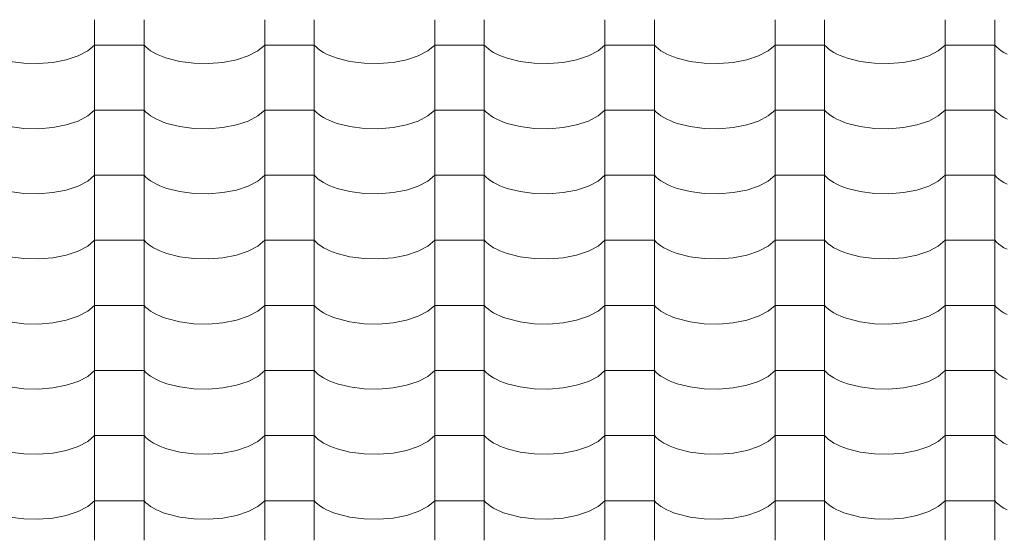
# Model space of a CAD drawing. Header units: millimetres. Extents: x -36478 to 31050, y -14815 to 11827.
# Tile 315 of 656: x -14329 to -13374, y 9924 to 10428. Entities that reach past the tile are written whole.
import ezdxf

# ---------------------------------------------------------------- set-up
doc = ezdxf.new("R2010")
doc.units = ezdxf.units.MM
doc.header["$MEASUREMENT"] = 0
doc.layers.add('Nové_Výplně - Povrchové', color=7, linetype='Continuous')

# ---------------------------------------------------------------- blocks, each defined once
blk = doc.blocks.new('*X13')
at = {"layer": 'Nové_Výplně - Povrchové', "color": 21, "linetype": 'Continuous', "lineweight": 20, "true_color": 0xffaaaa}
for p, q in [((-14256.72, 10428.17), (-14256.72, 10365.3)), ((-14208.69, 10428.17), (-14208.69, 10365.3)), ((-14091.72, 10428.17), (-14091.72, 10365.3)), ((-14043.69, 10428.17), (-14043.69, 10365.3)), ((-13926.72, 10428.17), (-13926.72, 10365.3)), ((-13878.69, 10428.17), (-13878.69, 10365.3)), ((-13761.72, 10428.17), (-13761.72, 10365.3)), ((-13713.69, 10428.17), (-13713.69, 10365.3)), ((-13596.72, 10428.17), (-13596.72, 10365.3)), ((-13548.69, 10428.17), (-13548.69, 10365.3)), ((-13431.72, 10428.17), (-13431.72, 10365.3)), ((-13383.69, 10428.17), (-13383.69, 10365.3)), ((-14263.39, 10397.95), (-14256.72, 10403.64)), ((-14232.71, 10403.64), (-14256.72, 10403.64)), ((-14208.69, 10403.64), (-14232.71, 10403.64)), ((-14208.69, 10403.64), (-14206.86, 10401.75)), ((-14206.86, 10401.75), (-14204.74, 10399.92)), ((-14098.39, 10397.95), (-14091.72, 10403.64)), ((-14067.71, 10403.64), (-14091.72, 10403.64)), ((-14043.69, 10403.64), (-14067.71, 10403.64)), ((-14043.69, 10403.64), (-14041.86, 10401.75)), ((-14041.86, 10401.75), (-14039.74, 10399.92)), ((-13933.39, 10397.95), (-13926.72, 10403.64)), ((-13902.71, 10403.64), (-13926.72, 10403.64)), ((-13878.69, 10403.64), (-13902.71, 10403.64)), ((-13878.69, 10403.64), (-13876.86, 10401.75)), ((-13876.86, 10401.75), (-13874.74, 10399.92)), ((-13768.39, 10397.95), (-13761.72, 10403.64)), ((-13737.71, 10403.64), (-13761.72, 10403.64)), ((-13713.69, 10403.64), (-13737.71, 10403.64)), ((-13713.69, 10403.64), (-13711.86, 10401.75)), ((-13711.86, 10401.75), (-13709.74, 10399.92)), ((-13603.39, 10397.95), (-13596.72, 10403.64)), ((-13572.71, 10403.64), (-13596.72, 10403.64)), ((-13548.69, 10403.64), (-13572.71, 10403.64)), ((-13548.69, 10403.64), (-13546.86, 10401.75)), ((-13546.86, 10401.75), (-13544.74, 10399.92)), ((-13438.39, 10397.95), (-13431.72, 10403.64)), ((-13407.71, 10403.64), (-13431.72, 10403.64)), ((-13383.69, 10403.64), (-13407.71, 10403.64)), ((-13383.69, 10403.64), (-13381.86, 10401.75)), ((-13381.86, 10401.75), (-13379.74, 10399.92)), ((-14284.18, 10389.29), (-14272.7, 10393.09)), ((-14272.7, 10393.09), (-14263.39, 10397.95)), ((-14204.74, 10399.92), (-14202.34, 10398.16)), ((-14202.34, 10398.16), (-14199.65, 10396.49)), ((-14199.65, 10396.49), (-14196.71, 10394.91)), ((-14196.71, 10394.91), (-14193.53, 10393.43)), ((-14193.53, 10393.43), (-14190.12, 10392.06)), ((-14190.12, 10392.06), (-14186.5, 10390.81)), ((-14186.5, 10390.81), (-14174.05, 10387.71)), ((-14119.18, 10389.29), (-14107.7, 10393.09)), ((-14107.7, 10393.09), (-14098.39, 10397.95)), ((-14039.74, 10399.92), (-14037.34, 10398.16)), ((-14037.34, 10398.16), (-14034.65, 10396.49)), ((-14034.65, 10396.49), (-14031.71, 10394.91)), ((-14031.71, 10394.91), (-14028.53, 10393.43)), ((-14028.53, 10393.43), (-14025.12, 10392.06)), ((-14025.12, 10392.06), (-14021.5, 10390.81)), ((-14021.5, 10390.81), (-14009.05, 10387.71)), ((-13954.18, 10389.29), (-13942.7, 10393.09)), ((-13942.7, 10393.09), (-13933.39, 10397.95)), ((-13874.74, 10399.92), (-13872.34, 10398.16)), ((-13872.34, 10398.16), (-13869.65, 10396.49)), ((-13869.65, 10396.49), (-13866.71, 10394.91)), ((-13866.71, 10394.91), (-13863.53, 10393.43)), ((-13863.53, 10393.43), (-13860.12, 10392.06)), ((-13860.12, 10392.06), (-13856.5, 10390.81)), ((-13856.5, 10390.81), (-13844.05, 10387.71)), ((-13789.18, 10389.29), (-13777.7, 10393.09)), ((-13777.7, 10393.09), (-13768.39, 10397.95)), ((-13709.74, 10399.92), (-13707.34, 10398.16)), ((-13707.34, 10398.16), (-13704.65, 10396.49)), ((-13704.65, 10396.49), (-13701.71, 10394.91)), ((-13701.71, 10394.91), (-13698.53, 10393.43)), ((-13698.53, 10393.43), (-13695.12, 10392.06)), ((-13695.12, 10392.06), (-13691.5, 10390.81)), ((-13691.5, 10390.81), (-13679.05, 10387.71)), ((-13624.18, 10389.29), (-13612.7, 10393.09)), ((-13612.7, 10393.09), (-13603.39, 10397.95)), ((-13544.74, 10399.92), (-13542.34, 10398.16)), ((-13542.34, 10398.16), (-13539.65, 10396.49)), ((-13539.65, 10396.49), (-13536.71, 10394.91)), ((-13536.71, 10394.91), (-13533.53, 10393.43)), ((-13533.53, 10393.43), (-13530.12, 10392.06)), ((-13530.12, 10392.06), (-13526.5, 10390.81)), ((-13526.5, 10390.81), (-13514.05, 10387.71)), ((-13459.18, 10389.29), (-13447.7, 10393.09)), ((-13447.7, 10393.09), (-13438.39, 10397.95)), ((-13379.74, 10399.92), (-13377.34, 10398.16)), ((-13377.34, 10398.16), (-13374.65, 10396.49)), ((-13374.65, 10396.49), (-13371.71, 10394.91)), ((-14339.05, 10387.71), (-14325.39, 10385.95)), ((-14325.39, 10385.95), (-14311.21, 10385.63)), ((-14311.21, 10385.63), (-14297.24, 10386.77)), ((-14297.24, 10386.77), (-14284.18, 10389.29)), ((-14174.05, 10387.71), (-14160.39, 10385.95)), ((-14160.39, 10385.95), (-14146.21, 10385.63)), ((-14146.21, 10385.63), (-14132.24, 10386.77)), ((-14132.24, 10386.77), (-14119.18, 10389.29)), ((-14009.05, 10387.71), (-13995.39, 10385.95)), ((-13995.39, 10385.95), (-13981.21, 10385.63)), ((-13981.21, 10385.63), (-13967.24, 10386.77)), ((-13967.24, 10386.77), (-13954.18, 10389.29)), ((-13844.05, 10387.71), (-13830.39, 10385.95)), ((-13830.39, 10385.95), (-13816.21, 10385.63)), ((-13816.21, 10385.63), (-13802.24, 10386.77)), ((-13802.24, 10386.77), (-13789.18, 10389.29)), ((-13679.05, 10387.71), (-13665.39, 10385.95)), ((-13665.39, 10385.95), (-13651.21, 10385.63)), ((-13651.21, 10385.63), (-13637.24, 10386.77)), ((-13637.24, 10386.77), (-13624.18, 10389.29)), ((-13514.05, 10387.71), (-13500.39, 10385.95)), ((-13500.39, 10385.95), (-13486.21, 10385.63)), ((-13486.21, 10385.63), (-13472.24, 10386.77)), ((-13472.24, 10386.77), (-13459.18, 10389.29)), ((-14256.72, 10365.07), (-14256.72, 10302.19)), ((-14208.69, 10365.07), (-14208.69, 10302.19)), ((-14091.72, 10365.07), (-14091.72, 10302.19)), ((-14043.69, 10365.07), (-14043.69, 10302.19)), ((-13926.72, 10365.07), (-13926.72, 10302.19)), ((-13878.69, 10365.07), (-13878.69, 10302.19)), ((-13761.72, 10365.07), (-13761.72, 10302.19)), ((-13713.69, 10365.07), (-13713.69, 10302.19)), ((-13596.72, 10365.07), (-13596.72, 10302.19)), ((-13548.69, 10365.07), (-13548.69, 10302.19)), ((-13431.72, 10365.07), (-13431.72, 10302.19)), ((-13383.69, 10365.07), (-13383.69, 10302.19)), ((-14272.7, 10329.98), (-14263.39, 10334.85)), ((-14263.39, 10334.85), (-14256.72, 10340.54)), ((-14232.71, 10340.54), (-14256.72, 10340.54)), ((-14208.69, 10340.54), (-14232.71, 10340.54)), ((-14208.69, 10340.54), (-14206.86, 10338.64)), ((-14206.86, 10338.64), (-14204.74, 10336.81)), ((-14204.74, 10336.81), (-14202.34, 10335.06)), ((-14202.34, 10335.06), (-14199.65, 10333.39)), ((-14199.65, 10333.39), (-14196.71, 10331.81)), ((-14107.7, 10329.98), (-14098.39, 10334.85)), ((-14098.39, 10334.85), (-14091.72, 10340.54)), ((-14067.71, 10340.54), (-14091.72, 10340.54)), ((-14043.69, 10340.54), (-14067.71, 10340.54)), ((-14043.69, 10340.54), (-14041.86, 10338.64)), ((-14041.86, 10338.64), (-14039.74, 10336.81)), ((-14039.74, 10336.81), (-14037.34, 10335.06)), ((-14037.34, 10335.06), (-14034.65, 10333.39)), ((-14034.65, 10333.39), (-14031.71, 10331.81)), ((-13942.7, 10329.98), (-13933.39, 10334.85)), ((-13933.39, 10334.85), (-13926.72, 10340.54)), ((-13902.71, 10340.54), (-13926.72, 10340.54)), ((-13878.69, 10340.54), (-13902.71, 10340.54)), ((-13878.69, 10340.54), (-13876.86, 10338.64)), ((-13876.86, 10338.64), (-13874.74, 10336.81)), ((-13874.74, 10336.81), (-13872.34, 10335.06)), ((-13872.34, 10335.06), (-13869.65, 10333.39)), ((-13869.65, 10333.39), (-13866.71, 10331.81)), ((-13777.7, 10329.98), (-13768.39, 10334.85)), ((-13768.39, 10334.85), (-13761.72, 10340.54)), ((-13737.71, 10340.54), (-13761.72, 10340.54)), ((-13713.69, 10340.54), (-13737.71, 10340.54)), ((-13713.69, 10340.54), (-13711.86, 10338.64)), ((-13711.86, 10338.64), (-13709.74, 10336.81)), ((-13709.74, 10336.81), (-13707.34, 10335.06)), ((-13707.34, 10335.06), (-13704.65, 10333.39)), ((-13704.65, 10333.39), (-13701.71, 10331.81)), ((-13612.7, 10329.98), (-13603.39, 10334.85)), ((-13603.39, 10334.85), (-13596.72, 10340.54)), ((-13572.71, 10340.54), (-13596.72, 10340.54)), ((-13548.69, 10340.54), (-13572.71, 10340.54)), ((-13548.69, 10340.54), (-13546.86, 10338.64)), ((-13546.86, 10338.64), (-13544.74, 10336.81)), ((-13544.74, 10336.81), (-13542.34, 10335.06)), ((-13542.34, 10335.06), (-13539.65, 10333.39)), ((-13539.65, 10333.39), (-13536.71, 10331.81)), ((-13447.7, 10329.98), (-13438.39, 10334.85)), ((-13438.39, 10334.85), (-13431.72, 10340.54)), ((-13407.71, 10340.54), (-13431.72, 10340.54)), ((-13383.69, 10340.54), (-13407.71, 10340.54)), ((-13383.69, 10340.54), (-13381.86, 10338.64)), ((-13381.86, 10338.64), (-13379.74, 10336.81)), ((-13379.74, 10336.81), (-13377.34, 10335.06)), ((-13377.34, 10335.06), (-13374.65, 10333.39)), ((-13374.65, 10333.39), (-13371.71, 10331.81)), ((-14339.05, 10324.6), (-14325.39, 10322.85)), ((-14311.21, 10322.53), (-14297.24, 10323.66)), ((-14297.24, 10323.66), (-14284.18, 10326.19)), ((-14284.18, 10326.19), (-14272.7, 10329.98)), ((-14196.71, 10331.81), (-14193.53, 10330.33)), ((-14193.53, 10330.33), (-14190.12, 10328.96)), ((-14190.12, 10328.96), (-14186.5, 10327.71)), ((-14186.5, 10327.71), (-14174.05, 10324.6)), ((-14174.05, 10324.6), (-14160.39, 10322.85)), ((-14146.21, 10322.53), (-14132.24, 10323.66)), ((-14132.24, 10323.66), (-14119.18, 10326.19)), ((-14119.18, 10326.19), (-14107.7, 10329.98)), ((-14031.71, 10331.81), (-14028.53, 10330.33)), ((-14028.53, 10330.33), (-14025.12, 10328.96)), ((-14025.12, 10328.96), (-14021.5, 10327.71)), ((-14021.5, 10327.71), (-14009.05, 10324.6)), ((-14009.05, 10324.6), (-13995.39, 10322.85)), ((-13981.21, 10322.53), (-13967.24, 10323.66)), ((-13967.24, 10323.66), (-13954.18, 10326.19)), ((-13954.18, 10326.19), (-13942.7, 10329.98)), ((-13866.71, 10331.81), (-13863.53, 10330.33)), ((-13863.53, 10330.33), (-13860.12, 10328.96)), ((-13860.12, 10328.96), (-13856.5, 10327.71)), ((-13856.5, 10327.71), (-13844.05, 10324.6)), ((-13844.05, 10324.6), (-13830.39, 10322.85)), ((-13816.21, 10322.53), (-13802.24, 10323.66)), ((-13802.24, 10323.66), (-13789.18, 10326.19)), ((-13789.18, 10326.19), (-13777.7, 10329.98)), ((-13701.71, 10331.81), (-13698.53, 10330.33)), ((-13698.53, 10330.33), (-13695.12, 10328.96)), ((-13695.12, 10328.96), (-13691.5, 10327.71)), ((-13691.5, 10327.71), (-13679.05, 10324.6)), ((-13679.05, 10324.6), (-13665.39, 10322.85)), ((-13651.21, 10322.53), (-13637.24, 10323.66)), ((-13637.24, 10323.66), (-13624.18, 10326.19)), ((-13624.18, 10326.19), (-13612.7, 10329.98)), ((-13536.71, 10331.81), (-13533.53, 10330.33)), ((-13533.53, 10330.33), (-13530.12, 10328.96)), ((-13530.12, 10328.96), (-13526.5, 10327.71)), ((-13526.5, 10327.71), (-13514.05, 10324.6)), ((-13514.05, 10324.6), (-13500.39, 10322.85)), ((-13486.21, 10322.53), (-13472.24, 10323.66)), ((-13472.24, 10323.66), (-13459.18, 10326.19)), ((-13459.18, 10326.19), (-13447.7, 10329.98)), ((-14325.39, 10322.85), (-14311.21, 10322.53)), ((-14160.39, 10322.85), (-14146.21, 10322.53)), ((-13995.39, 10322.85), (-13981.21, 10322.53)), ((-13830.39, 10322.85), (-13816.21, 10322.53)), ((-13665.39, 10322.85), (-13651.21, 10322.53)), ((-13500.39, 10322.85), (-13486.21, 10322.53)), ((-14256.72, 10301.96), (-14256.72, 10239.09)), ((-14208.69, 10301.96), (-14208.69, 10239.09)), ((-14091.72, 10301.96), (-14091.72, 10239.09)), ((-14043.69, 10301.96), (-14043.69, 10239.09)), ((-13926.72, 10301.96), (-13926.72, 10239.09)), ((-13878.69, 10301.96), (-13878.69, 10239.09)), ((-13761.72, 10301.96), (-13761.72, 10239.09)), ((-13713.69, 10301.96), (-13713.69, 10239.09)), ((-13596.72, 10301.96), (-13596.72, 10239.09)), ((-13548.69, 10301.96), (-13548.69, 10239.09)), ((-13431.72, 10301.96), (-13431.72, 10239.09)), ((-13383.69, 10301.96), (-13383.69, 10239.09)), ((-14263.39, 10271.74), (-14256.72, 10277.43)), ((-14232.71, 10277.43), (-14256.72, 10277.43)), ((-14208.69, 10277.43), (-14232.71, 10277.43)), ((-14208.69, 10277.43), (-14206.86, 10275.54)), ((-14098.39, 10271.74), (-14091.72, 10277.43)), ((-14067.71, 10277.43), (-14091.72, 10277.43)), ((-14043.69, 10277.43), (-14067.71, 10277.43)), ((-14043.69, 10277.43), (-14041.86, 10275.54)), ((-13933.39, 10271.74), (-13926.72, 10277.43)), ((-13902.71, 10277.43), (-13926.72, 10277.43)), ((-13878.69, 10277.43), (-13902.71, 10277.43)), ((-13878.69, 10277.43), (-13876.86, 10275.54)), ((-13768.39, 10271.74), (-13761.72, 10277.43)), ((-13737.71, 10277.43), (-13761.72, 10277.43)), ((-13713.69, 10277.43), (-13737.71, 10277.43)), ((-13713.69, 10277.43), (-13711.86, 10275.54)), ((-13603.39, 10271.74), (-13596.72, 10277.43)), ((-13572.71, 10277.43), (-13596.72, 10277.43)), ((-13548.69, 10277.43), (-13572.71, 10277.43)), ((-13548.69, 10277.43), (-13546.86, 10275.54)), ((-13438.39, 10271.74), (-13431.72, 10277.43)), ((-13407.71, 10277.43), (-13431.72, 10277.43)), ((-13383.69, 10277.43), (-13407.71, 10277.43)), ((-13383.69, 10277.43), (-13381.86, 10275.54)), ((-14284.18, 10263.08), (-14272.7, 10266.88)), ((-14272.7, 10266.88), (-14263.39, 10271.74)), ((-14206.86, 10275.54), (-14204.74, 10273.71)), ((-14204.74, 10273.71), (-14202.34, 10271.95)), ((-14202.34, 10271.95), (-14199.65, 10270.28)), ((-14199.65, 10270.28), (-14196.71, 10268.7)), ((-14196.71, 10268.7), (-14193.53, 10267.22)), ((-14193.53, 10267.22), (-14190.12, 10265.86)), ((-14119.18, 10263.08), (-14107.7, 10266.88)), ((-14107.7, 10266.88), (-14098.39, 10271.74)), ((-14041.86, 10275.54), (-14039.74, 10273.71)), ((-14039.74, 10273.71), (-14037.34, 10271.95)), ((-14037.34, 10271.95), (-14034.65, 10270.28)), ((-14034.65, 10270.28), (-14031.71, 10268.7)), ((-14031.71, 10268.7), (-14028.53, 10267.22)), ((-14028.53, 10267.22), (-14025.12, 10265.86)), ((-13954.18, 10263.08), (-13942.7, 10266.88)), ((-13942.7, 10266.88), (-13933.39, 10271.74)), ((-13876.86, 10275.54), (-13874.74, 10273.71)), ((-13874.74, 10273.71), (-13872.34, 10271.95)), ((-13872.34, 10271.95), (-13869.65, 10270.28)), ((-13869.65, 10270.28), (-13866.71, 10268.7)), ((-13866.71, 10268.7), (-13863.53, 10267.22)), ((-13863.53, 10267.22), (-13860.12, 10265.86)), ((-13789.18, 10263.08), (-13777.7, 10266.88)), ((-13777.7, 10266.88), (-13768.39, 10271.74)), ((-13711.86, 10275.54), (-13709.74, 10273.71)), ((-13709.74, 10273.71), (-13707.34, 10271.95)), ((-13707.34, 10271.95), (-13704.65, 10270.28)), ((-13704.65, 10270.28), (-13701.71, 10268.7)), ((-13701.71, 10268.7), (-13698.53, 10267.22)), ((-13698.53, 10267.22), (-13695.12, 10265.86)), ((-13624.18, 10263.08), (-13612.7, 10266.88)), ((-13612.7, 10266.88), (-13603.39, 10271.74)), ((-13546.86, 10275.54), (-13544.74, 10273.71)), ((-13544.74, 10273.71), (-13542.34, 10271.95)), ((-13542.34, 10271.95), (-13539.65, 10270.28)), ((-13539.65, 10270.28), (-13536.71, 10268.7)), ((-13536.71, 10268.7), (-13533.53, 10267.22)), ((-13533.53, 10267.22), (-13530.12, 10265.86)), ((-13459.18, 10263.08), (-13447.7, 10266.88)), ((-13447.7, 10266.88), (-13438.39, 10271.74)), ((-13381.86, 10275.54), (-13379.74, 10273.71)), ((-13379.74, 10273.71), (-13377.34, 10271.95)), ((-13377.34, 10271.95), (-13374.65, 10270.28)), ((-13374.65, 10270.28), (-13371.71, 10268.7)), ((-14339.05, 10261.5), (-14325.39, 10259.74)), ((-14325.39, 10259.74), (-14311.21, 10259.42)), ((-14311.21, 10259.42), (-14297.24, 10260.56)), ((-14297.24, 10260.56), (-14284.18, 10263.08)), ((-14190.12, 10265.86), (-14186.5, 10264.6)), ((-14186.5, 10264.6), (-14174.05, 10261.5)), ((-14174.05, 10261.5), (-14160.39, 10259.74)), ((-14160.39, 10259.74), (-14146.21, 10259.42)), ((-14146.21, 10259.42), (-14132.24, 10260.56)), ((-14132.24, 10260.56), (-14119.18, 10263.08)), ((-14025.12, 10265.86), (-14021.5, 10264.6)), ((-14021.5, 10264.6), (-14009.05, 10261.5)), ((-14009.05, 10261.5), (-13995.39, 10259.74)), ((-13995.39, 10259.74), (-13981.21, 10259.42)), ((-13981.21, 10259.42), (-13967.24, 10260.56)), ((-13967.24, 10260.56), (-13954.18, 10263.08)), ((-13860.12, 10265.86), (-13856.5, 10264.6)), ((-13856.5, 10264.6), (-13844.05, 10261.5)), ((-13844.05, 10261.5), (-13830.39, 10259.74)), ((-13830.39, 10259.74), (-13816.21, 10259.42)), ((-13816.21, 10259.42), (-13802.24, 10260.56)), ((-13802.24, 10260.56), (-13789.18, 10263.08)), ((-13695.12, 10265.86), (-13691.5, 10264.6)), ((-13691.5, 10264.6), (-13679.05, 10261.5)), ((-13679.05, 10261.5), (-13665.39, 10259.74)), ((-13665.39, 10259.74), (-13651.21, 10259.42)), ((-13651.21, 10259.42), (-13637.24, 10260.56)), ((-13637.24, 10260.56), (-13624.18, 10263.08)), ((-13530.12, 10265.86), (-13526.5, 10264.6)), ((-13526.5, 10264.6), (-13514.05, 10261.5)), ((-13514.05, 10261.5), (-13500.39, 10259.74)), ((-13500.39, 10259.74), (-13486.21, 10259.42)), ((-13486.21, 10259.42), (-13472.24, 10260.56)), ((-13472.24, 10260.56), (-13459.18, 10263.08)), ((-14256.72, 10238.86), (-14256.72, 10175.98)), ((-14208.69, 10238.86), (-14208.69, 10175.98)), ((-14091.72, 10238.86), (-14091.72, 10175.98)), ((-14043.69, 10238.86), (-14043.69, 10175.98)), ((-13926.72, 10238.86), (-13926.72, 10175.98)), ((-13878.69, 10238.86), (-13878.69, 10175.98)), ((-13761.72, 10238.86), (-13761.72, 10175.98)), ((-13713.69, 10238.86), (-13713.69, 10175.98)), ((-13596.72, 10238.86), (-13596.72, 10175.98)), ((-13548.69, 10238.86), (-13548.69, 10175.98)), ((-13431.72, 10238.86), (-13431.72, 10175.98)), ((-13383.69, 10238.86), (-13383.69, 10175.98)), ((-14263.39, 10208.64), (-14256.72, 10214.33)), ((-14232.71, 10214.33), (-14256.72, 10214.33)), ((-14208.69, 10214.33), (-14232.71, 10214.33)), ((-14208.69, 10214.33), (-14206.86, 10212.43)), ((-14206.86, 10212.43), (-14204.74, 10210.6)), ((-14204.74, 10210.6), (-14202.34, 10208.85)), ((-14098.39, 10208.64), (-14091.72, 10214.33)), ((-14067.71, 10214.33), (-14091.72, 10214.33)), ((-14043.69, 10214.33), (-14067.71, 10214.33)), ((-14043.69, 10214.33), (-14041.86, 10212.43)), ((-14041.86, 10212.43), (-14039.74, 10210.6)), ((-14039.74, 10210.6), (-14037.34, 10208.85)), ((-13933.39, 10208.64), (-13926.72, 10214.33)), ((-13902.71, 10214.33), (-13926.72, 10214.33)), ((-13878.69, 10214.33), (-13902.71, 10214.33)), ((-13878.69, 10214.33), (-13876.86, 10212.43)), ((-13876.86, 10212.43), (-13874.74, 10210.6)), ((-13874.74, 10210.6), (-13872.34, 10208.85)), ((-13768.39, 10208.64), (-13761.72, 10214.33)), ((-13737.71, 10214.33), (-13761.72, 10214.33)), ((-13713.69, 10214.33), (-13737.71, 10214.33)), ((-13713.69, 10214.33), (-13711.86, 10212.43)), ((-13711.86, 10212.43), (-13709.74, 10210.6)), ((-13709.74, 10210.6), (-13707.34, 10208.85)), ((-13603.39, 10208.64), (-13596.72, 10214.33)), ((-13572.71, 10214.33), (-13596.72, 10214.33)), ((-13548.69, 10214.33), (-13572.71, 10214.33)), ((-13548.69, 10214.33), (-13546.86, 10212.43)), ((-13546.86, 10212.43), (-13544.74, 10210.6)), ((-13544.74, 10210.6), (-13542.34, 10208.85)), ((-13438.39, 10208.64), (-13431.72, 10214.33)), ((-13407.71, 10214.33), (-13431.72, 10214.33)), ((-13383.69, 10214.33), (-13407.71, 10214.33)), ((-13383.69, 10214.33), (-13381.86, 10212.43)), ((-13381.86, 10212.43), (-13379.74, 10210.6)), ((-13379.74, 10210.6), (-13377.34, 10208.85)), ((-14297.24, 10197.45), (-14284.18, 10199.98)), ((-14284.18, 10199.98), (-14272.7, 10203.77)), ((-14272.7, 10203.77), (-14263.39, 10208.64)), ((-14202.34, 10208.85), (-14199.65, 10207.18)), ((-14199.65, 10207.18), (-14196.71, 10205.6)), ((-14196.71, 10205.6), (-14193.53, 10204.12)), ((-14193.53, 10204.12), (-14190.12, 10202.75)), ((-14190.12, 10202.75), (-14186.5, 10201.5)), ((-14186.5, 10201.5), (-14174.05, 10198.39)), ((-14132.24, 10197.45), (-14119.18, 10199.98)), ((-14119.18, 10199.98), (-14107.7, 10203.77)), ((-14107.7, 10203.77), (-14098.39, 10208.64)), ((-14037.34, 10208.85), (-14034.65, 10207.18)), ((-14034.65, 10207.18), (-14031.71, 10205.6)), ((-14031.71, 10205.6), (-14028.53, 10204.12)), ((-14028.53, 10204.12), (-14025.12, 10202.75)), ((-14025.12, 10202.75), (-14021.5, 10201.5)), ((-14021.5, 10201.5), (-14009.05, 10198.39)), ((-13967.24, 10197.45), (-13954.18, 10199.98)), ((-13954.18, 10199.98), (-13942.7, 10203.77)), ((-13942.7, 10203.77), (-13933.39, 10208.64)), ((-13872.34, 10208.85), (-13869.65, 10207.18)), ((-13869.65, 10207.18), (-13866.71, 10205.6)), ((-13866.71, 10205.6), (-13863.53, 10204.12)), ((-13863.53, 10204.12), (-13860.12, 10202.75)), ((-13860.12, 10202.75), (-13856.5, 10201.5)), ((-13856.5, 10201.5), (-13844.05, 10198.39)), ((-13802.24, 10197.45), (-13789.18, 10199.98)), ((-13789.18, 10199.98), (-13777.7, 10203.77)), ((-13777.7, 10203.77), (-13768.39, 10208.64)), ((-13707.34, 10208.85), (-13704.65, 10207.18)), ((-13704.65, 10207.18), (-13701.71, 10205.6)), ((-13701.71, 10205.6), (-13698.53, 10204.12)), ((-13698.53, 10204.12), (-13695.12, 10202.75)), ((-13695.12, 10202.75), (-13691.5, 10201.5)), ((-13691.5, 10201.5), (-13679.05, 10198.39)), ((-13637.24, 10197.45), (-13624.18, 10199.98)), ((-13624.18, 10199.98), (-13612.7, 10203.77)), ((-13612.7, 10203.77), (-13603.39, 10208.64)), ((-13542.34, 10208.85), (-13539.65, 10207.18)), ((-13539.65, 10207.18), (-13536.71, 10205.6)), ((-13536.71, 10205.6), (-13533.53, 10204.12)), ((-13533.53, 10204.12), (-13530.12, 10202.75)), ((-13530.12, 10202.75), (-13526.5, 10201.5)), ((-13526.5, 10201.5), (-13514.05, 10198.39)), ((-13472.24, 10197.45), (-13459.18, 10199.98)), ((-13459.18, 10199.98), (-13447.7, 10203.77)), ((-13447.7, 10203.77), (-13438.39, 10208.64)), ((-13377.34, 10208.85), (-13374.65, 10207.18)), ((-13374.65, 10207.18), (-13371.71, 10205.6)), ((-14339.05, 10198.39), (-14325.39, 10196.64)), ((-14325.39, 10196.64), (-14311.21, 10196.32)), ((-14311.21, 10196.32), (-14297.24, 10197.45)), ((-14174.05, 10198.39), (-14160.39, 10196.64)), ((-14160.39, 10196.64), (-14146.21, 10196.32)), ((-14146.21, 10196.32), (-14132.24, 10197.45)), ((-14009.05, 10198.39), (-13995.39, 10196.64)), ((-13995.39, 10196.64), (-13981.21, 10196.32)), ((-13981.21, 10196.32), (-13967.24, 10197.45)), ((-13844.05, 10198.39), (-13830.39, 10196.64)), ((-13830.39, 10196.64), (-13816.21, 10196.32)), ((-13816.21, 10196.32), (-13802.24, 10197.45)), ((-13679.05, 10198.39), (-13665.39, 10196.64)), ((-13665.39, 10196.64), (-13651.21, 10196.32)), ((-13651.21, 10196.32), (-13637.24, 10197.45)), ((-13514.05, 10198.39), (-13500.39, 10196.64)), ((-13500.39, 10196.64), (-13486.21, 10196.32)), ((-13486.21, 10196.32), (-13472.24, 10197.45)), ((-14256.72, 10175.75), (-14256.72, 10112.88)), ((-14208.69, 10175.75), (-14208.69, 10112.88)), ((-14091.72, 10175.75), (-14091.72, 10112.88)), ((-14043.69, 10175.75), (-14043.69, 10112.88)), ((-13926.72, 10175.75), (-13926.72, 10112.88)), ((-13878.69, 10175.75), (-13878.69, 10112.88)), ((-13761.72, 10175.75), (-13761.72, 10112.88)), ((-13713.69, 10175.75), (-13713.69, 10112.88)), ((-13596.72, 10175.75), (-13596.72, 10112.88)), ((-13548.69, 10175.75), (-13548.69, 10112.88)), ((-13431.72, 10175.75), (-13431.72, 10112.88)), ((-13383.69, 10175.75), (-13383.69, 10112.88)), ((-14272.7, 10140.67), (-14263.39, 10145.53)), ((-14263.39, 10145.53), (-14256.72, 10151.22)), ((-14232.71, 10151.22), (-14256.72, 10151.22)), ((-14208.69, 10151.22), (-14232.71, 10151.22)), ((-14208.69, 10151.22), (-14206.86, 10149.33)), ((-14206.86, 10149.33), (-14204.74, 10147.5)), ((-14204.74, 10147.5), (-14202.34, 10145.74)), ((-14202.34, 10145.74), (-14199.65, 10144.07)), ((-14199.65, 10144.07), (-14196.71, 10142.49)), ((-14196.71, 10142.49), (-14193.53, 10141.02)), ((-14107.7, 10140.67), (-14098.39, 10145.53)), ((-14098.39, 10145.53), (-14091.72, 10151.22)), ((-14067.71, 10151.22), (-14091.72, 10151.22)), ((-14043.69, 10151.22), (-14067.71, 10151.22)), ((-14043.69, 10151.22), (-14041.86, 10149.33)), ((-14041.86, 10149.33), (-14039.74, 10147.5)), ((-14039.74, 10147.5), (-14037.34, 10145.74)), ((-14037.34, 10145.74), (-14034.65, 10144.07)), ((-14034.65, 10144.07), (-14031.71, 10142.49)), ((-14031.71, 10142.49), (-14028.53, 10141.02)), ((-13942.7, 10140.67), (-13933.39, 10145.53)), ((-13933.39, 10145.53), (-13926.72, 10151.22)), ((-13902.71, 10151.22), (-13926.72, 10151.22)), ((-13878.69, 10151.22), (-13902.71, 10151.22)), ((-13878.69, 10151.22), (-13876.86, 10149.33)), ((-13876.86, 10149.33), (-13874.74, 10147.5)), ((-13874.74, 10147.5), (-13872.34, 10145.74)), ((-13872.34, 10145.74), (-13869.65, 10144.07)), ((-13869.65, 10144.07), (-13866.71, 10142.49)), ((-13866.71, 10142.49), (-13863.53, 10141.02)), ((-13777.7, 10140.67), (-13768.39, 10145.53)), ((-13768.39, 10145.53), (-13761.72, 10151.22)), ((-13737.71, 10151.22), (-13761.72, 10151.22)), ((-13713.69, 10151.22), (-13737.71, 10151.22)), ((-13713.69, 10151.22), (-13711.86, 10149.33)), ((-13711.86, 10149.33), (-13709.74, 10147.5)), ((-13709.74, 10147.5), (-13707.34, 10145.74)), ((-13707.34, 10145.74), (-13704.65, 10144.07)), ((-13704.65, 10144.07), (-13701.71, 10142.49)), ((-13701.71, 10142.49), (-13698.53, 10141.02)), ((-13612.7, 10140.67), (-13603.39, 10145.53)), ((-13603.39, 10145.53), (-13596.72, 10151.22)), ((-13572.71, 10151.22), (-13596.72, 10151.22)), ((-13548.69, 10151.22), (-13572.71, 10151.22)), ((-13548.69, 10151.22), (-13546.86, 10149.33)), ((-13546.86, 10149.33), (-13544.74, 10147.5)), ((-13544.74, 10147.5), (-13542.34, 10145.74)), ((-13542.34, 10145.74), (-13539.65, 10144.07)), ((-13539.65, 10144.07), (-13536.71, 10142.49)), ((-13536.71, 10142.49), (-13533.53, 10141.02)), ((-13447.7, 10140.67), (-13438.39, 10145.53)), ((-13438.39, 10145.53), (-13431.72, 10151.22)), ((-13407.71, 10151.22), (-13431.72, 10151.22)), ((-13383.69, 10151.22), (-13407.71, 10151.22)), ((-13383.69, 10151.22), (-13381.86, 10149.33)), ((-13381.86, 10149.33), (-13379.74, 10147.5)), ((-13379.74, 10147.5), (-13377.34, 10145.74)), ((-13377.34, 10145.74), (-13374.65, 10144.07)), ((-13374.65, 10144.07), (-13371.71, 10142.49)), ((-14339.05, 10135.29), (-14325.39, 10133.53)), ((-14325.39, 10133.53), (-14311.21, 10133.21)), ((-14311.21, 10133.21), (-14297.24, 10134.35)), ((-14297.24, 10134.35), (-14284.18, 10136.88)), ((-14284.18, 10136.88), (-14272.7, 10140.67)), ((-14193.53, 10141.02), (-14190.12, 10139.65)), ((-14190.12, 10139.65), (-14186.5, 10138.39)), ((-14186.5, 10138.39), (-14174.05, 10135.29)), ((-14174.05, 10135.29), (-14160.39, 10133.53)), ((-14160.39, 10133.53), (-14146.21, 10133.21)), ((-14146.21, 10133.21), (-14132.24, 10134.35)), ((-14132.24, 10134.35), (-14119.18, 10136.88)), ((-14119.18, 10136.88), (-14107.7, 10140.67)), ((-14028.53, 10141.02), (-14025.12, 10139.65)), ((-14025.12, 10139.65), (-14021.5, 10138.39)), ((-14021.5, 10138.39), (-14009.05, 10135.29)), ((-14009.05, 10135.29), (-13995.39, 10133.53)), ((-13995.39, 10133.53), (-13981.21, 10133.21)), ((-13981.21, 10133.21), (-13967.24, 10134.35)), ((-13967.24, 10134.35), (-13954.18, 10136.88)), ((-13954.18, 10136.88), (-13942.7, 10140.67)), ((-13863.53, 10141.02), (-13860.12, 10139.65)), ((-13860.12, 10139.65), (-13856.5, 10138.39)), ((-13856.5, 10138.39), (-13844.05, 10135.29)), ((-13844.05, 10135.29), (-13830.39, 10133.53)), ((-13830.39, 10133.53), (-13816.21, 10133.21)), ((-13816.21, 10133.21), (-13802.24, 10134.35)), ((-13802.24, 10134.35), (-13789.18, 10136.88)), ((-13789.18, 10136.88), (-13777.7, 10140.67)), ((-13698.53, 10141.02), (-13695.12, 10139.65)), ((-13695.12, 10139.65), (-13691.5, 10138.39)), ((-13691.5, 10138.39), (-13679.05, 10135.29)), ((-13679.05, 10135.29), (-13665.39, 10133.53)), ((-13665.39, 10133.53), (-13651.21, 10133.21)), ((-13651.21, 10133.21), (-13637.24, 10134.35)), ((-13637.24, 10134.35), (-13624.18, 10136.88)), ((-13624.18, 10136.88), (-13612.7, 10140.67)), ((-13533.53, 10141.02), (-13530.12, 10139.65)), ((-13530.12, 10139.65), (-13526.5, 10138.39)), ((-13526.5, 10138.39), (-13514.05, 10135.29)), ((-13514.05, 10135.29), (-13500.39, 10133.53)), ((-13500.39, 10133.53), (-13486.21, 10133.21)), ((-13486.21, 10133.21), (-13472.24, 10134.35)), ((-13472.24, 10134.35), (-13459.18, 10136.88)), ((-13459.18, 10136.88), (-13447.7, 10140.67)), ((-14256.72, 10112.65), (-14256.72, 10049.77)), ((-14208.69, 10112.65), (-14208.69, 10049.77)), ((-14091.72, 10112.65), (-14091.72, 10049.77)), ((-14043.69, 10112.65), (-14043.69, 10049.77)), ((-13926.72, 10112.65), (-13926.72, 10049.77)), ((-13878.69, 10112.65), (-13878.69, 10049.77)), ((-13761.72, 10112.65), (-13761.72, 10049.77)), ((-13713.69, 10112.65), (-13713.69, 10049.77)), ((-13596.72, 10112.65), (-13596.72, 10049.77)), ((-13548.69, 10112.65), (-13548.69, 10049.77)), ((-13431.72, 10112.65), (-13431.72, 10049.77)), ((-13383.69, 10112.65), (-13383.69, 10049.77)), ((-14263.39, 10082.43), (-14256.72, 10088.12)), ((-14232.71, 10088.12), (-14256.72, 10088.12)), ((-14208.69, 10088.12), (-14232.71, 10088.12)), ((-14208.69, 10088.12), (-14206.86, 10086.22)), ((-14206.86, 10086.22), (-14204.74, 10084.39)), ((-14098.39, 10082.43), (-14091.72, 10088.12)), ((-14067.71, 10088.12), (-14091.72, 10088.12)), ((-14043.69, 10088.12), (-14067.71, 10088.12)), ((-14043.69, 10088.12), (-14041.86, 10086.22)), ((-14041.86, 10086.22), (-14039.74, 10084.39)), ((-13933.39, 10082.43), (-13926.72, 10088.12)), ((-13902.71, 10088.12), (-13926.72, 10088.12)), ((-13878.69, 10088.12), (-13902.71, 10088.12)), ((-13878.69, 10088.12), (-13876.86, 10086.22)), ((-13876.86, 10086.22), (-13874.74, 10084.39)), ((-13768.39, 10082.43), (-13761.72, 10088.12)), ((-13737.71, 10088.12), (-13761.72, 10088.12)), ((-13713.69, 10088.12), (-13737.71, 10088.12)), ((-13713.69, 10088.12), (-13711.86, 10086.22)), ((-13711.86, 10086.22), (-13709.74, 10084.39)), ((-13603.39, 10082.43), (-13596.72, 10088.12)), ((-13572.71, 10088.12), (-13596.72, 10088.12)), ((-13548.69, 10088.12), (-13572.71, 10088.12)), ((-13548.69, 10088.12), (-13546.86, 10086.22)), ((-13546.86, 10086.22), (-13544.74, 10084.39)), ((-13438.39, 10082.43), (-13431.72, 10088.12)), ((-13407.71, 10088.12), (-13431.72, 10088.12)), ((-13383.69, 10088.12), (-13407.71, 10088.12)), ((-13383.69, 10088.12), (-13381.86, 10086.22)), ((-13381.86, 10086.22), (-13379.74, 10084.39)), ((-14284.18, 10073.77), (-14272.7, 10077.56)), ((-14272.7, 10077.56), (-14263.39, 10082.43)), ((-14204.74, 10084.39), (-14202.34, 10082.64)), ((-14202.34, 10082.64), (-14199.65, 10080.97)), ((-14199.65, 10080.97), (-14196.71, 10079.39)), ((-14196.71, 10079.39), (-14193.53, 10077.91)), ((-14193.53, 10077.91), (-14190.12, 10076.54)), ((-14190.12, 10076.54), (-14186.5, 10075.29)), ((-14186.5, 10075.29), (-14174.05, 10072.19)), ((-14119.18, 10073.77), (-14107.7, 10077.56)), ((-14107.7, 10077.56), (-14098.39, 10082.43)), ((-14039.74, 10084.39), (-14037.34, 10082.64)), ((-14037.34, 10082.64), (-14034.65, 10080.97)), ((-14034.65, 10080.97), (-14031.71, 10079.39)), ((-14031.71, 10079.39), (-14028.53, 10077.91)), ((-14028.53, 10077.91), (-14025.12, 10076.54)), ((-14025.12, 10076.54), (-14021.5, 10075.29)), ((-14021.5, 10075.29), (-14009.05, 10072.19)), ((-13954.18, 10073.77), (-13942.7, 10077.56)), ((-13942.7, 10077.56), (-13933.39, 10082.43)), ((-13874.74, 10084.39), (-13872.34, 10082.64)), ((-13872.34, 10082.64), (-13869.65, 10080.97)), ((-13869.65, 10080.97), (-13866.71, 10079.39)), ((-13866.71, 10079.39), (-13863.53, 10077.91)), ((-13863.53, 10077.91), (-13860.12, 10076.54)), ((-13860.12, 10076.54), (-13856.5, 10075.29)), ((-13856.5, 10075.29), (-13844.05, 10072.19)), ((-13789.18, 10073.77), (-13777.7, 10077.56)), ((-13777.7, 10077.56), (-13768.39, 10082.43)), ((-13709.74, 10084.39), (-13707.34, 10082.64)), ((-13707.34, 10082.64), (-13704.65, 10080.97)), ((-13704.65, 10080.97), (-13701.71, 10079.39)), ((-13701.71, 10079.39), (-13698.53, 10077.91)), ((-13698.53, 10077.91), (-13695.12, 10076.54)), ((-13695.12, 10076.54), (-13691.5, 10075.29)), ((-13691.5, 10075.29), (-13679.05, 10072.19)), ((-13624.18, 10073.77), (-13612.7, 10077.56)), ((-13612.7, 10077.56), (-13603.39, 10082.43)), ((-13544.74, 10084.39), (-13542.34, 10082.64)), ((-13542.34, 10082.64), (-13539.65, 10080.97)), ((-13539.65, 10080.97), (-13536.71, 10079.39)), ((-13536.71, 10079.39), (-13533.53, 10077.91)), ((-13533.53, 10077.91), (-13530.12, 10076.54)), ((-13530.12, 10076.54), (-13526.5, 10075.29)), ((-13526.5, 10075.29), (-13514.05, 10072.19)), ((-13459.18, 10073.77), (-13447.7, 10077.56)), ((-13447.7, 10077.56), (-13438.39, 10082.43)), ((-13379.74, 10084.39), (-13377.34, 10082.64)), ((-13377.34, 10082.64), (-13374.65, 10080.97)), ((-13374.65, 10080.97), (-13371.71, 10079.39)), ((-14339.05, 10072.19), (-14325.39, 10070.43)), ((-14325.39, 10070.43), (-14311.21, 10070.11)), ((-14311.21, 10070.11), (-14297.24, 10071.24)), ((-14297.24, 10071.24), (-14284.18, 10073.77)), ((-14174.05, 10072.19), (-14160.39, 10070.43)), ((-14160.39, 10070.43), (-14146.21, 10070.11)), ((-14146.21, 10070.11), (-14132.24, 10071.24)), ((-14132.24, 10071.24), (-14119.18, 10073.77)), ((-14009.05, 10072.19), (-13995.39, 10070.43)), ((-13995.39, 10070.43), (-13981.21, 10070.11)), ((-13981.21, 10070.11), (-13967.24, 10071.24)), ((-13967.24, 10071.24), (-13954.18, 10073.77)), ((-13844.05, 10072.19), (-13830.39, 10070.43)), ((-13830.39, 10070.43), (-13816.21, 10070.11)), ((-13816.21, 10070.11), (-13802.24, 10071.24)), ((-13802.24, 10071.24), (-13789.18, 10073.77)), ((-13679.05, 10072.19), (-13665.39, 10070.43)), ((-13665.39, 10070.43), (-13651.21, 10070.11)), ((-13651.21, 10070.11), (-13637.24, 10071.24)), ((-13637.24, 10071.24), (-13624.18, 10073.77)), ((-13514.05, 10072.19), (-13500.39, 10070.43)), ((-13500.39, 10070.43), (-13486.21, 10070.11)), ((-13486.21, 10070.11), (-13472.24, 10071.24)), ((-13472.24, 10071.24), (-13459.18, 10073.77)), ((-14256.72, 10049.55), (-14256.72, 9986.67)), ((-14208.69, 10049.55), (-14208.69, 9986.67)), ((-14091.72, 10049.55), (-14091.72, 9986.67)), ((-14043.69, 10049.55), (-14043.69, 9986.67)), ((-13926.72, 10049.55), (-13926.72, 9986.67)), ((-13878.69, 10049.55), (-13878.69, 9986.67)), ((-13761.72, 10049.55), (-13761.72, 9986.67)), ((-13713.69, 10049.55), (-13713.69, 9986.67)), ((-13596.72, 10049.55), (-13596.72, 9986.67)), ((-13548.69, 10049.55), (-13548.69, 9986.67)), ((-13431.72, 10049.55), (-13431.72, 9986.67)), ((-13383.69, 10049.55), (-13383.69, 9986.67)), ((-14272.7, 10014.46), (-14263.39, 10019.32)), ((-14263.39, 10019.32), (-14256.72, 10025.01)), ((-14232.71, 10025.01), (-14256.72, 10025.01)), ((-14208.69, 10025.01), (-14232.71, 10025.01)), ((-14208.69, 10025.01), (-14206.86, 10023.12)), ((-14206.86, 10023.12), (-14204.74, 10021.29)), ((-14204.74, 10021.29), (-14202.34, 10019.53)), ((-14202.34, 10019.53), (-14199.65, 10017.86)), ((-14107.7, 10014.46), (-14098.39, 10019.32)), ((-14098.39, 10019.32), (-14091.72, 10025.01)), ((-14067.71, 10025.01), (-14091.72, 10025.01)), ((-14043.69, 10025.01), (-14067.71, 10025.01)), ((-14043.69, 10025.01), (-14041.86, 10023.12)), ((-14041.86, 10023.12), (-14039.74, 10021.29)), ((-14039.74, 10021.29), (-14037.34, 10019.53)), ((-14037.34, 10019.53), (-14034.65, 10017.86)), ((-13942.7, 10014.46), (-13933.39, 10019.32)), ((-13933.39, 10019.32), (-13926.72, 10025.01)), ((-13902.71, 10025.01), (-13926.72, 10025.01)), ((-13878.69, 10025.01), (-13902.71, 10025.01)), ((-13878.69, 10025.01), (-13876.86, 10023.12)), ((-13876.86, 10023.12), (-13874.74, 10021.29)), ((-13874.74, 10021.29), (-13872.34, 10019.53)), ((-13872.34, 10019.53), (-13869.65, 10017.86)), ((-13777.7, 10014.46), (-13768.39, 10019.32)), ((-13768.39, 10019.32), (-13761.72, 10025.01)), ((-13737.71, 10025.01), (-13761.72, 10025.01)), ((-13713.69, 10025.01), (-13737.71, 10025.01)), ((-13713.69, 10025.01), (-13711.86, 10023.12)), ((-13711.86, 10023.12), (-13709.74, 10021.29)), ((-13709.74, 10021.29), (-13707.34, 10019.53)), ((-13707.34, 10019.53), (-13704.65, 10017.86)), ((-13612.7, 10014.46), (-13603.39, 10019.32)), ((-13603.39, 10019.32), (-13596.72, 10025.01)), ((-13572.71, 10025.01), (-13596.72, 10025.01)), ((-13548.69, 10025.01), (-13572.71, 10025.01)), ((-13548.69, 10025.01), (-13546.86, 10023.12)), ((-13546.86, 10023.12), (-13544.74, 10021.29)), ((-13544.74, 10021.29), (-13542.34, 10019.53)), ((-13542.34, 10019.53), (-13539.65, 10017.86)), ((-13447.7, 10014.46), (-13438.39, 10019.32)), ((-13438.39, 10019.32), (-13431.72, 10025.01)), ((-13407.71, 10025.01), (-13431.72, 10025.01)), ((-13383.69, 10025.01), (-13407.71, 10025.01)), ((-13383.69, 10025.01), (-13381.86, 10023.12)), ((-13381.86, 10023.12), (-13379.74, 10021.29)), ((-13379.74, 10021.29), (-13377.34, 10019.53)), ((-13377.34, 10019.53), (-13374.65, 10017.86)), ((-14339.05, 10009.08), (-14325.39, 10007.32)), ((-14297.24, 10008.14), (-14284.18, 10010.67)), ((-14284.18, 10010.67), (-14272.7, 10014.46)), ((-14199.65, 10017.86), (-14196.71, 10016.28)), ((-14196.71, 10016.28), (-14193.53, 10014.81)), ((-14193.53, 10014.81), (-14190.12, 10013.44)), ((-14190.12, 10013.44), (-14186.5, 10012.18)), ((-14186.5, 10012.18), (-14174.05, 10009.08)), ((-14174.05, 10009.08), (-14160.39, 10007.32)), ((-14132.24, 10008.14), (-14119.18, 10010.67)), ((-14119.18, 10010.67), (-14107.7, 10014.46)), ((-14034.65, 10017.86), (-14031.71, 10016.28)), ((-14031.71, 10016.28), (-14028.53, 10014.81)), ((-14028.53, 10014.81), (-14025.12, 10013.44)), ((-14025.12, 10013.44), (-14021.5, 10012.18)), ((-14021.5, 10012.18), (-14009.05, 10009.08)), ((-14009.05, 10009.08), (-13995.39, 10007.32)), ((-13967.24, 10008.14), (-13954.18, 10010.67)), ((-13954.18, 10010.67), (-13942.7, 10014.46)), ((-13869.65, 10017.86), (-13866.71, 10016.28)), ((-13866.71, 10016.28), (-13863.53, 10014.81)), ((-13863.53, 10014.81), (-13860.12, 10013.44)), ((-13860.12, 10013.44), (-13856.5, 10012.18)), ((-13856.5, 10012.18), (-13844.05, 10009.08)), ((-13844.05, 10009.08), (-13830.39, 10007.32)), ((-13802.24, 10008.14), (-13789.18, 10010.67)), ((-13789.18, 10010.67), (-13777.7, 10014.46)), ((-13704.65, 10017.86), (-13701.71, 10016.28)), ((-13701.71, 10016.28), (-13698.53, 10014.81)), ((-13698.53, 10014.81), (-13695.12, 10013.44)), ((-13695.12, 10013.44), (-13691.5, 10012.18)), ((-13691.5, 10012.18), (-13679.05, 10009.08)), ((-13679.05, 10009.08), (-13665.39, 10007.32)), ((-13637.24, 10008.14), (-13624.18, 10010.67)), ((-13624.18, 10010.67), (-13612.7, 10014.46)), ((-13539.65, 10017.86), (-13536.71, 10016.28)), ((-13536.71, 10016.28), (-13533.53, 10014.81)), ((-13533.53, 10014.81), (-13530.12, 10013.44)), ((-13530.12, 10013.44), (-13526.5, 10012.18)), ((-13526.5, 10012.18), (-13514.05, 10009.08)), ((-13514.05, 10009.08), (-13500.39, 10007.32)), ((-13472.24, 10008.14), (-13459.18, 10010.67)), ((-13459.18, 10010.67), (-13447.7, 10014.46)), ((-13374.65, 10017.86), (-13371.71, 10016.28)), ((-14325.39, 10007.32), (-14311.21, 10007.01)), ((-14311.21, 10007.01), (-14297.24, 10008.14)), ((-14160.39, 10007.32), (-14146.21, 10007.01)), ((-14146.21, 10007.01), (-14132.24, 10008.14)), ((-13995.39, 10007.32), (-13981.21, 10007.01)), ((-13981.21, 10007.01), (-13967.24, 10008.14)), ((-13830.39, 10007.32), (-13816.21, 10007.01)), ((-13816.21, 10007.01), (-13802.24, 10008.14)), ((-13665.39, 10007.32), (-13651.21, 10007.01)), ((-13651.21, 10007.01), (-13637.24, 10008.14)), ((-13500.39, 10007.32), (-13486.21, 10007.01)), ((-13486.21, 10007.01), (-13472.24, 10008.14)), ((-14256.72, 9986.44), (-14256.72, 9923.56)), ((-14208.69, 9986.44), (-14208.69, 9923.56)), ((-14091.72, 9986.44), (-14091.72, 9923.56)), ((-14043.69, 9986.44), (-14043.69, 9923.56)), ((-13926.72, 9986.44), (-13926.72, 9923.56)), ((-13878.69, 9986.44), (-13878.69, 9923.56)), ((-13761.72, 9986.44), (-13761.72, 9923.56)), ((-13713.69, 9986.44), (-13713.69, 9923.56)), ((-13596.72, 9986.44), (-13596.72, 9923.56)), ((-13548.69, 9986.44), (-13548.69, 9923.56)), ((-13431.72, 9986.44), (-13431.72, 9923.56)), ((-13383.69, 9986.44), (-13383.69, 9923.56)), ((-14263.39, 9956.22), (-14256.72, 9961.91)), ((-14232.71, 9961.91), (-14256.72, 9961.91)), ((-14208.69, 9961.91), (-14232.71, 9961.91)), ((-14208.69, 9961.91), (-14206.86, 9960.01)), ((-14098.39, 9956.22), (-14091.72, 9961.91)), ((-14067.71, 9961.91), (-14091.72, 9961.91)), ((-14043.69, 9961.91), (-14067.71, 9961.91)), ((-14043.69, 9961.91), (-14041.86, 9960.01)), ((-13933.39, 9956.22), (-13926.72, 9961.91)), ((-13902.71, 9961.91), (-13926.72, 9961.91)), ((-13878.69, 9961.91), (-13902.71, 9961.91)), ((-13878.69, 9961.91), (-13876.86, 9960.01)), ((-13768.39, 9956.22), (-13761.72, 9961.91)), ((-13737.71, 9961.91), (-13761.72, 9961.91)), ((-13713.69, 9961.91), (-13737.71, 9961.91)), ((-13713.69, 9961.91), (-13711.86, 9960.01)), ((-13603.39, 9956.22), (-13596.72, 9961.91)), ((-13572.71, 9961.91), (-13596.72, 9961.91)), ((-13548.69, 9961.91), (-13572.71, 9961.91)), ((-13548.69, 9961.91), (-13546.86, 9960.01)), ((-13438.39, 9956.22), (-13431.72, 9961.91)), ((-13407.71, 9961.91), (-13431.72, 9961.91)), ((-13383.69, 9961.91), (-13407.71, 9961.91)), ((-13383.69, 9961.91), (-13381.86, 9960.01)), ((-14284.18, 9947.56), (-14272.7, 9951.35)), ((-14272.7, 9951.35), (-14263.39, 9956.22)), ((-14206.86, 9960.01), (-14204.74, 9958.19)), ((-14204.74, 9958.19), (-14202.34, 9956.43)), ((-14202.34, 9956.43), (-14199.65, 9954.76)), ((-14199.65, 9954.76), (-14196.71, 9953.18)), ((-14196.71, 9953.18), (-14193.53, 9951.7)), ((-14193.53, 9951.7), (-14190.12, 9950.33)), ((-14119.18, 9947.56), (-14107.7, 9951.35)), ((-14107.7, 9951.35), (-14098.39, 9956.22)), ((-14041.86, 9960.01), (-14039.74, 9958.19)), ((-14039.74, 9958.19), (-14037.34, 9956.43)), ((-14037.34, 9956.43), (-14034.65, 9954.76)), ((-14034.65, 9954.76), (-14031.71, 9953.18)), ((-14031.71, 9953.18), (-14028.53, 9951.7)), ((-14028.53, 9951.7), (-14025.12, 9950.33)), ((-13954.18, 9947.56), (-13942.7, 9951.35)), ((-13942.7, 9951.35), (-13933.39, 9956.22)), ((-13876.86, 9960.01), (-13874.74, 9958.19)), ((-13874.74, 9958.19), (-13872.34, 9956.43)), ((-13872.34, 9956.43), (-13869.65, 9954.76)), ((-13869.65, 9954.76), (-13866.71, 9953.18)), ((-13866.71, 9953.18), (-13863.53, 9951.7)), ((-13863.53, 9951.7), (-13860.12, 9950.33)), ((-13789.18, 9947.56), (-13777.7, 9951.35)), ((-13777.7, 9951.35), (-13768.39, 9956.22)), ((-13711.86, 9960.01), (-13709.74, 9958.19)), ((-13709.74, 9958.19), (-13707.34, 9956.43)), ((-13707.34, 9956.43), (-13704.65, 9954.76)), ((-13704.65, 9954.76), (-13701.71, 9953.18)), ((-13701.71, 9953.18), (-13698.53, 9951.7)), ((-13698.53, 9951.7), (-13695.12, 9950.33)), ((-13624.18, 9947.56), (-13612.7, 9951.35)), ((-13612.7, 9951.35), (-13603.39, 9956.22)), ((-13546.86, 9960.01), (-13544.74, 9958.19)), ((-13544.74, 9958.19), (-13542.34, 9956.43)), ((-13542.34, 9956.43), (-13539.65, 9954.76)), ((-13539.65, 9954.76), (-13536.71, 9953.18)), ((-13536.71, 9953.18), (-13533.53, 9951.7)), ((-13533.53, 9951.7), (-13530.12, 9950.33)), ((-13459.18, 9947.56), (-13447.7, 9951.35)), ((-13447.7, 9951.35), (-13438.39, 9956.22)), ((-13381.86, 9960.01), (-13379.74, 9958.19)), ((-13379.74, 9958.19), (-13377.34, 9956.43)), ((-13377.34, 9956.43), (-13374.65, 9954.76)), ((-13374.65, 9954.76), (-13371.71, 9953.18)), ((-14339.05, 9945.98), (-14325.39, 9944.22)), ((-14325.39, 9944.22), (-14311.21, 9943.9)), ((-14311.21, 9943.9), (-14297.24, 9945.03)), ((-14297.24, 9945.03), (-14284.18, 9947.56)), ((-14190.12, 9950.33), (-14186.5, 9949.08)), ((-14186.5, 9949.08), (-14174.05, 9945.98)), ((-14174.05, 9945.98), (-14160.39, 9944.22)), ((-14160.39, 9944.22), (-14146.21, 9943.9)), ((-14146.21, 9943.9), (-14132.24, 9945.03)), ((-14132.24, 9945.03), (-14119.18, 9947.56)), ((-14025.12, 9950.33), (-14021.5, 9949.08)), ((-14021.5, 9949.08), (-14009.05, 9945.98)), ((-14009.05, 9945.98), (-13995.39, 9944.22)), ((-13995.39, 9944.22), (-13981.21, 9943.9)), ((-13981.21, 9943.9), (-13967.24, 9945.03)), ((-13967.24, 9945.03), (-13954.18, 9947.56)), ((-13860.12, 9950.33), (-13856.5, 9949.08)), ((-13856.5, 9949.08), (-13844.05, 9945.98)), ((-13844.05, 9945.98), (-13830.39, 9944.22)), ((-13830.39, 9944.22), (-13816.21, 9943.9)), ((-13816.21, 9943.9), (-13802.24, 9945.03)), ((-13802.24, 9945.03), (-13789.18, 9947.56)), ((-13695.12, 9950.33), (-13691.5, 9949.08)), ((-13691.5, 9949.08), (-13679.05, 9945.98)), ((-13679.05, 9945.98), (-13665.39, 9944.22)), ((-13665.39, 9944.22), (-13651.21, 9943.9)), ((-13651.21, 9943.9), (-13637.24, 9945.03)), ((-13637.24, 9945.03), (-13624.18, 9947.56)), ((-13530.12, 9950.33), (-13526.5, 9949.08)), ((-13526.5, 9949.08), (-13514.05, 9945.98)), ((-13514.05, 9945.98), (-13500.39, 9944.22)), ((-13500.39, 9944.22), (-13486.21, 9943.9)), ((-13486.21, 9943.9), (-13472.24, 9945.03)), ((-13472.24, 9945.03), (-13459.18, 9947.56))]:
    blk.add_line(p, q, dxfattribs=at)
blk = doc.blocks.new('výplň_6_1', base_point=(0, 0))
at = {"layer": 'Nové_Výplně - Povrchové', "color": 21, "linetype": 'Continuous', "lineweight": 20, "true_color": 0xffaaaa}
blk.add_blockref('*X13', (0, 0), dxfattribs=at)

msp = doc.modelspace()

# ---------------------------------------------------------------- block references
at = {"layer": 'Nové_Výplně - Povrchové', "color": 21, "linetype": 'Continuous', "lineweight": 20, "true_color": 0xffaaaa}
msp.add_blockref('výplň_6_1', (0, 0), dxfattribs=at)

doc.saveas('drawing.dxf')
